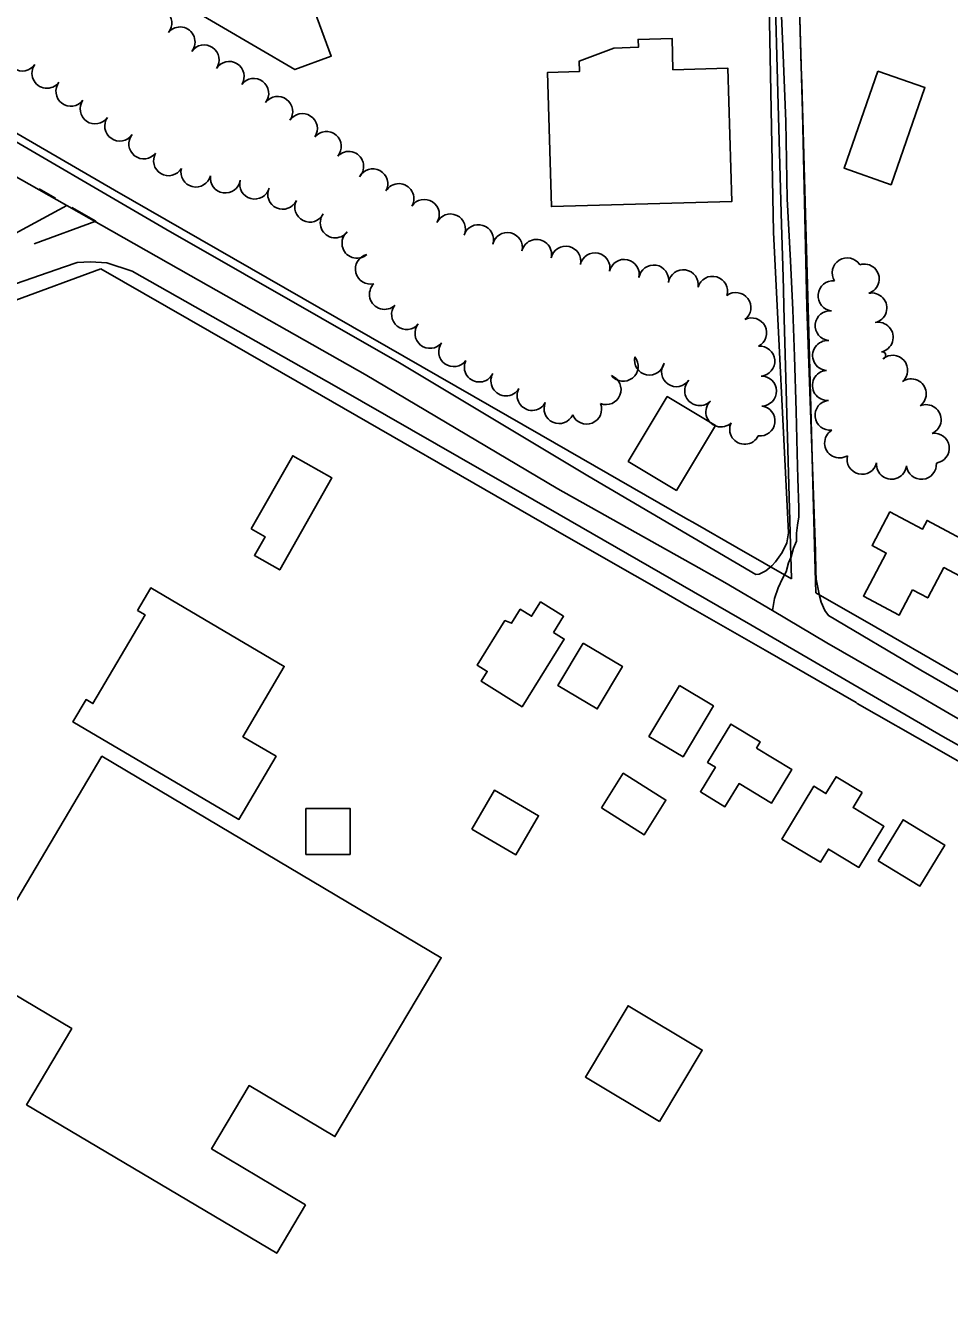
# Model space of a CAD drawing. Extents: x -25029 to 2274964, y -81170 to 687028.
# Drawn here: x -14288 to -13672, y -64502 to -63645 of the extents above; entities that cross this region are included whole.
import ezdxf

# ---------------------------------------------------------------- set-up
doc = ezdxf.new("R2010")
doc.units = 0
for name, color, linetype in [('81911BEA - RW_X_Fee_RW', 7, 'Continuous'), ('BLDG', 7, 'Continuous'), ('DIVISIONS', 7, 'Continuous'), ('GE_X_CL_2000', 7, 'Continuous'), ('PV_X_EOP', 7, 'Continuous'), ('ROAD', 7, 'Continuous'), ('TREES', 7, 'Continuous')]:
    doc.layers.add(name, color=color, linetype=linetype)

msp = doc.modelspace()

# ---------------------------------------------------------------- linework, layer by layer
at = {"layer": '81911BEA - RW_X_Fee_RW'}
for p, q in [((-14294.92, -63827.71), (-14238.21, -63806.89)), ((-13848.33, -63973.11), (-13841.86, -63976.82))]:
    msp.add_line(p, q, dxfattribs=at)
for points in [[(-13801.69, -63153.2), (-13801.59, -63156.87), (-13800.65, -63190.49), (-13799.99, -63213.98), (-13799.21, -63241.91), (-13796.62, -63334.84), (-13796.26, -63347.58), (-13790.9, -63539.53), (-13789.23, -63599.51), (-13786.27, -63705.49), (-13784.26, -63777.39), (-13783.49, -63805.18), (-13783.07, -63820.35), (-13782.74, -63832.12), (-13778.31, -63990.7), (-13777.67, -64013.7)], [(-13785.84, -63147.7), (-13784.81, -63184.58), (-13783.38, -63235.69), (-13780.41, -63341.94), (-13779.71, -63367.23), (-13778.17, -63422.41), (-13771.19, -63672.24), (-13770.89, -63683.25), (-13766.25, -63849.31), (-13762.05, -63999.82), (-13761.4, -64023.04)], [(-14229.14, -63754.36), (-14430.66, -63637.33), (-14516, -63587.77), (-14618.75, -63528.1), (-14679.69, -63492.71), (-14713.28, -63473.2), (-14717.01, -63471.03)], [(-14229.14, -63754.36), (-13944.7, -63917.75), (-13848.33, -63973.11)], [(-14238.21, -63806.89), (-14150.73, -63857.17), (-14107.38, -63882.09), (-13934.97, -63981.19), (-13890.39, -64006.81), (-13873.91, -64016.08)], [(-13777.67, -64013.7), (-13814.24, -63992.69), (-13841.86, -63976.82)], [(-13873.91, -64016.08), (-13851.35, -64029.18), (-13849.1, -64030.55), (-13841.85, -64034.49)], [(-13761.4, -64023.04), (-13721.47, -64045.98), (-13673.75, -64073.39), (-13583.63, -64125.15), (-13493.51, -64176.92), (-13440.72, -64207.24), (-13375.22, -64244.87)], [(-13841.85, -64034.49), (-13795.2, -64061.34), (-13734.5, -64096.22), (-13733.82, -64096.81), (-13680.71, -64127.05), (-13574.03, -64188.33), (-13526.34, -64215.73), (-13478.64, -64243.12), (-13398.66, -64289.07)]]:
    msp.add_lwpolyline(points, dxfattribs=at)
at = {"layer": 'BLDG'}
for points in [[(-14273.11, -63548.84), (-14259.57, -63585.54), (-14108.88, -63673.91), (-14084.59, -63664.94), (-14103.36, -63614.1), (-14055.52, -63596.44), (-14069.7, -63558.03), (-14076.16, -63560.41), (-14103.53, -63486.25)], [(-13856.75, -63674.09), (-13857.36, -63653.21), (-13879.96, -63653.87), (-13879.81, -63659.1), (-13896.27, -63659.58), (-13919.37, -63668.4), (-13919.17, -63675.26), (-13940.38, -63675.88), (-13937.77, -63765.35), (-13817.48, -63761.84), (-13820.07, -63673.02)], [(-13720.02, -63675.02), (-13742.6, -63739.81), (-13711.26, -63750.73), (-13688.68, -63685.94)], [(-13828.39, -63911.42), (-13860.51, -63892.06), (-13886.58, -63935.32), (-13854.45, -63954.68)], [(-14137.93, -63980.37), (-14128.75, -63985.56), (-14135.84, -63998.1), (-14118.91, -64007.67), (-14084.19, -63946.3), (-14110.31, -63931.53)], [(-13696.92, -64021.08), (-13686.84, -64026.42), (-13676.11, -64006.19), (-13661.91, -64013.72), (-13651.34, -63993.79), (-13687.29, -63974.72), (-13690.38, -63980.54), (-13712.04, -63969.05), (-13723.95, -63991.51), (-13714.48, -63996.53), (-13729.69, -64025.21), (-13705.82, -64037.87)], [(-14213.8, -64034.75), (-14208.8, -64037.69), (-14243.61, -64096.87), (-14248.16, -64094.19), (-14256.92, -64109.09), (-14146.23, -64174.2), (-14121.43, -64132.05), (-14143.54, -64119.04), (-14115.94, -64072.11), (-14204.98, -64019.74)], [(-13936.41, -64049.39), (-13929.73, -64038.67), (-13945.05, -64029.12), (-13951, -64038.66), (-13958.56, -64033.95), (-13964.36, -64043.27), (-13968.78, -64041.56), (-13987.3, -64071.29), (-13980.59, -64075.47), (-13984.64, -64081.97), (-13957.31, -64098.99), (-13929.2, -64053.87)], [(-13916.69, -64056.57), (-13933.48, -64084.86), (-13907.27, -64100.41), (-13890.48, -64072.12)], [(-13852.42, -64084.9), (-13872.73, -64118.83), (-13850.05, -64132.41), (-13829.73, -64098.48)], [(-13801.01, -64126.56), (-13798.53, -64122.48), (-13818.09, -64110.56), (-13833.69, -64136.14), (-13828.43, -64139.35), (-13838.44, -64155.76), (-13822.05, -64165.76), (-13812.63, -64150.3), (-13791.13, -64163.41), (-13777.42, -64140.94)], [(-14101.74, -64431.18), (-14164.47, -64393.92), (-14139.43, -64351.76), (-14082.17, -64385.77), (-14011.28, -64266.4), (-14237.59, -64131.99), (-14322.59, -64275.11), (-14257.63, -64313.68), (-14287.81, -64364.5), (-14120.99, -64463.58)], [(-13904.42, -64166.42), (-13875.94, -64184.36), (-13861.43, -64161.32), (-13889.9, -64143.38)], [(-13730.53, -64156.21), (-13747.95, -64145.68), (-13754.72, -64156.89), (-13762.82, -64152), (-13784.14, -64187.28), (-13758.45, -64202.79), (-13753.09, -64193.92), (-13732.7, -64206.24), (-13716.07, -64178.72), (-13736.63, -64166.3)], [(-13990.9, -64180.76), (-13961.46, -64197.77), (-13946.41, -64171.72), (-13975.85, -64154.72)], [(-14101.46, -64166.84), (-14101.49, -64197.53), (-14072.08, -64197.56), (-14072.05, -64166.88)], [(-13719.87, -64201.7), (-13692.11, -64218.62), (-13675.47, -64191.31), (-13703.24, -64174.39)], [(-13865.73, -64375.65), (-13837.24, -64328.03), (-13886.63, -64298.48), (-13915.12, -64346.1)]]:
    msp.add_lwpolyline(points, close=True, dxfattribs=at)
at = {"layer": 'DIVISIONS'}
msp.add_line((-14279.44, -63753.59), (-14268.57, -63759.77), dxfattribs=at)
msp.add_lwpolyline([(-14257.7, -63765.94), (-14241.53, -63775.13), (-14282.79, -63790.11)], dxfattribs=at)
at = {"layer": 'GE_X_CL_2000'}
for points in [[(-14261.06, -63764.66), (-14341.58, -63719.13), (-14458.54, -63652.57), (-14554.3, -63598.62), (-14589.72, -63575.95), (-14679.25, -63534.31), (-14714.87, -63510.28), (-14749.74, -63489.42)], [(-13785.95, -63602.31), (-13783.44, -63658.59), (-13781.43, -63708.48), (-13780.56, -63760.06), (-13778.48, -63801.52), (-13776.88, -63834.16), (-13775.65, -63865.29), (-13774.65, -63901.87), (-13773.96, -63929.81), (-13773.54, -63946.69), (-13772.77, -63966.39), (-13772.82, -63972.2), (-13773.81, -63977.82), (-13774.42, -63983.25), (-13774.46, -63988.5), (-13776.38, -63993.17), (-13777.93, -63998.97), (-13779.65, -64002.9), (-13781.2, -64009.07), (-13783.68, -64013.36), (-13786.54, -64019.71), (-13789.04, -64026.82), (-13790.37, -64034.87)], [(-14261.06, -63764.66), (-14277.04, -63773.21), (-14292.94, -63781.94), (-14308.73, -63790.85), (-14324.43, -63799.93)], [(-13790.37, -64034.87), (-13822.19, -64016.07), (-13839.39, -64006.42), (-13933.52, -63953.6), (-14061.93, -63877.34), (-14178.22, -63811.43), (-14261.06, -63764.66)], [(-13683.21, -64097.19), (-13694.57, -64090.57), (-13754.15, -64056.35), (-13790.37, -64034.87)], [(-13683.21, -64097.19), (-13672.53, -64103.43), (-13636.87, -64124.24), (-13578.81, -64156.55), (-13515.32, -64192.68), (-13465.77, -64221.65), (-13419.6, -64248.18), (-13330.21, -64299.65), (-13299.94, -64317.11), (-13246.64, -64347.49), (-13231.26, -64356.47), (-13210.44, -64368.64), (-13161.11, -64397.39), (-13133.84, -64413.53), (-13082.76, -64442.45), (-13035.99, -64469.91), (-12988.17, -64496.95), (-12931.63, -64529.44), (-12918.01, -64537.24)]]:
    msp.add_lwpolyline(points, dxfattribs=at)
at = {"layer": 'PV_X_EOP'}
msp.add_lwpolyline([(-12974.21, -64521.01), (-13160.63, -64414.95), (-13303.62, -64332.46), (-13426.26, -64262.89), (-13565.4, -64181.4), (-13676.76, -64118.75), (-13804.8, -64044.31), (-13932.59, -63970.77), (-14081.11, -63885.48), (-14217.35, -63808.45), (-14234.35, -63802.92), (-14245.26, -63802.15), (-14254.14, -63802.69), (-14262.47, -63805.44), (-14300.2, -63818.7), (-14318.74, -63827.02)], dxfattribs=at)
at = {"layer": 'ROAD'}
for points in [[(-13774.03, -63576.93), (-13770.37, -63702.44), (-13767.38, -63832.11), (-13761.6, -63995.46), (-13761.39, -64008.48), (-13761.19, -64013.8), (-13759.09, -64025.01), (-13757.84, -64029.24), (-13755.48, -64034.87), (-13753.03, -64038.17), (-13691.49, -64074.53), (-13521.05, -64172.59), (-13353.78, -64268.36), (-13241.38, -64332.85)], [(-14507.86, -63599.81), (-14321.62, -63706.51), (-14194.84, -63780.38), (-14039.01, -63869.68), (-13913.51, -63945.01), (-13801.56, -64010.73), (-13799.3, -64010.47), (-13794.87, -64008.33), (-13790.87, -64005.06), (-13788.44, -64002.32), (-13783.98, -63996.08), (-13780.92, -63989.69), (-13780.15, -63985.74), (-13779.73, -63982.92), (-13789.66, -63782.36), (-13792.64, -63630.55)]]:
    msp.add_lwpolyline(points, dxfattribs=at)
at = {"layer": 'TREES'}
for centre, radius, start, end in [((-14200.97, -63642.91), 10, 320.80483, 140.80483), ((-14185.43, -63655.51), 10, 321.12246, 141.12246), ((-14290.59, -63664.9), 10, 146.3014, 326.3014), ((-14169.43, -63667.49), 10, 325.23136, 145.23136), ((-14152.76, -63678.52), 10, 327.77596, 147.77596), ((-14274.23, -63676.4), 10, 143.46899, 323.46899), ((-14258.24, -63688.4), 10, 142.77114, 322.77114), ((-14136.33, -63689.9), 10, 322.83389, 142.83389), ((-14242.07, -63700.17), 10, 145.15262, 325.15262), ((-14120.31, -63701.86), 10, 323.64004, 143.64004), ((-14103.9, -63713.29), 10, 326.68441, 146.68441), ((-14225.67, -63711.62), 10, 144.98335, 324.98335), ((-14209.6, -63723.51), 10, 142.04319, 322.04319), ((-14087.91, -63725.24), 10, 319.71692, 139.71692), ((-14073.01, -63738.57), 10, 316.66252, 136.66252), ((-14193.12, -63734.78), 10, 149.23303, 329.23303), ((-14174.83, -63742.35), 10, 165.76874, 345.76874), ((-14155.25, -63746.26), 10, 171.63575, 351.63575), ((-14056.94, -63750.18), 10, 331.64694, 151.64694), ((-14135.7, -63750.34), 10, 164.77076, 344.77076), ((-14116.96, -63757.13), 10, 155.44176, 335.44176), ((-14039.52, -63760.01), 10, 329.47121, 149.47121), ((-14098.91, -63765.73), 10, 153.60628, 333.60628), ((-14022.55, -63770.58), 10, 326.71742, 146.71742), ((-14081.97, -63776.2), 10, 142.90845, 322.90845), ((-14005.11, -63780.26), 10, 335.22689, 155.22689), ((-13986.48, -63787.41), 10, 342.76082, 162.76082), ((-14067.46, -63789.8), 10, 130.82071, 310.82071), ((-13967.19, -63792.64), 10, 346.92654, 166.92654), ((-13947.72, -63797.22), 10, 346.57649, 166.57649), ((-14058.53, -63807.08), 10, 103.85567, 283.85567), ((-13928.25, -63801.78), 10, 347.06118, 167.06118), ((-13908.75, -63806.22), 10, 347.29886, 167.29886), ((-13889.23, -63810.59), 10, 347.46751, 167.46751), ((-13869.59, -63814.33), 10, 350.93993, 170.93993), ((-13740.59, -63809.51), 10, 32.72508, 212.72508), ((-13729.19, -63813.65), 10, 287.33407, 107.33408), ((-13849.84, -63817.46), 10, 351.07698, 171.07698), ((-13830.37, -63821.84), 10, 343.55849, 163.55849), ((-13749.97, -63824.87), 10, 84.45261, 264.45261), ((-14049.14, -63823.94), 10, 134.34953, 314.34953), ((-13814.81, -63832.7), 10, 306.62653, 126.62653), ((-13724.1, -63832.97), 10, 282.20414, 102.20414), ((-14034.37, -63837.37), 10, 141.11677, 321.11677), ((-13804.26, -63849.61), 10, 297.26698, 117.26698), ((-13751.9, -63844.77), 10, 84.45261, 264.45261), ((-14018.8, -63849.92), 10, 141.11677, 321.11677), ((-13719.87, -63852.51), 10, 282.20414, 102.20414), ((-14002.95, -63862.11), 10, 143.77414, 323.77414), ((-13753.62, -63864.7), 10, 85.66448, 265.66448), ((-13889.94, -63871.89), 10, 218.59219, 38.59219), ((-13872.35, -63867.73), 10, 167.99876, 347.99876), ((-13798.84, -63868.46), 10, 274.84566, 94.84566), ((-13717.25, -63864.62), 2.39, 282.20414, 102.20414), ((-13710.23, -63874.54), 10, 310.67363, 130.67363), ((-13985.88, -63872.37), 10, 154.23892, 334.23892), ((-13854.33, -63875.48), 10, 145.42203, 325.42203), ((-13753.75, -63884.65), 10, 93.62031, 273.62031), ((-13968.18, -63881.66), 10, 150.3269, 330.3269), ((-13901.39, -63887.44), 10, 248.68288, 68.68288), ((-13838.92, -63888.12), 10, 135.85295, 315.85295), ((-13797.73, -63888.42), 10, 271.50443, 91.50443), ((-13697.86, -63890.24), 10, 305.83964, 125.83964), ((-13950.68, -63891.34), 10, 151.78527, 331.78527), ((-13932.73, -63900.13), 10, 156.02302, 336.02302), ((-13914.31, -63900.48), 10, 201.84182, 21.84182), ((-13824.83, -63902.31), 10, 133.73279, 313.73279), ((-13798.7, -63908.35), 10, 262.9395, 82.9395), ((-13752, -63904.57), 10, 96.37265, 276.37265), ((-13687.93, -63907.48), 10, 294.00358, 114.00358), ((-13808.92, -63913.9), 10, 154.11666, 334.11666), ((-13745.63, -63923.01), 10, 121.74346, 301.74346), ((-13682.49, -63926.52), 10, 277.8909, 97.8909), ((-13730.66, -63933.91), 10, 166.14849, 346.14849), ((-13711, -63937.24), 10, 174.58766, 354.58766), ((-13691.08, -63937.31), 10, 185.05978, 5.05978)]:
    msp.add_arc(centre, radius, start, end, dxfattribs=at)

doc.saveas('drawing.dxf')
